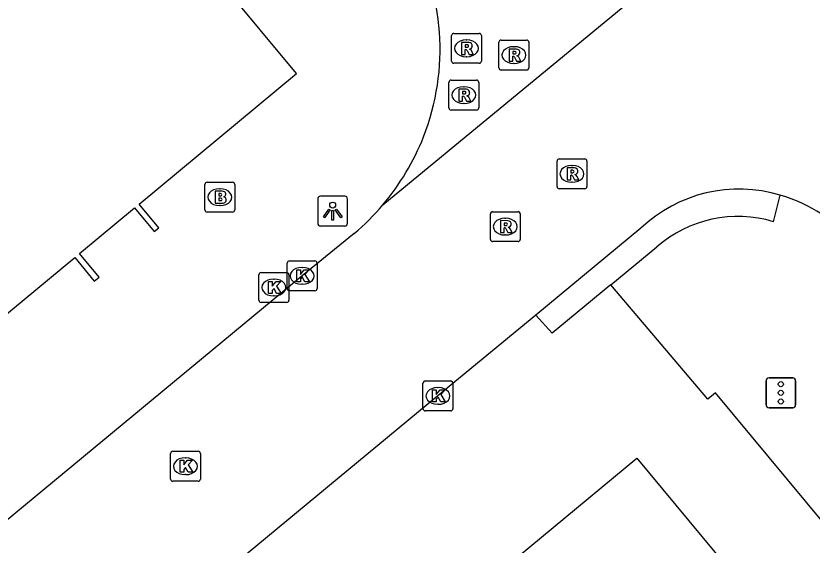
# Model space of a CAD drawing. Extents: x 159489 to 160304, y 383826 to 384530.
# Drawn here: x 159972.47 to 159999.1, y 384366.39 to 384384.09 of the extents above; entities that cross this region are included whole.
import ezdxf

# ---------------------------------------------------------------- set-up
doc = ezdxf.new("R2010")
doc.units = 0
for name, color, linetype in [('IMGEO_Brandkraan', 7, 'Continuous'), ('IMGEO_Kolk', 7, 'Continuous'), ('IMGEO_Lichtpunt', 7, 'Continuous'), ('IMGEO_Pand', 7, 'Continuous'), ('IMGEO_Rijbaan_lokaal_gesloten', 7, 'Continuous'), ('IMGEO_Rijbaan_lokaal_open', 7, 'Continuous'), ('IMGEO_Rioolput', 7, 'Continuous'), ('IMGEO_Verkeersregelinstallatiepaal', 7, 'Continuous'), ('IMGEO_Voetpad_gesloten', 7, 'Continuous'), ('IMGEO_Voetpad_open', 7, 'Continuous')]:
    doc.layers.add(name, color=color, linetype=linetype)

msp = doc.modelspace()

# ---------------------------------------------------------------- linework, layer by layer
at = {"layer": 'IMGEO_Brandkraan'}
for p, q in [((159978.79, 384377.6), (159978.79, 384378.452)), ((159978.865, 384378.526), (159979.717, 384378.526)), ((159979.791, 384378.452), (159979.791, 384377.6)), ((159979.278, 384378.306), (159979.303, 384378.306)), ((159979.301, 384377.746), (159979.276, 384377.746)), ((159979.717, 384377.526), (159978.865, 384377.526))]:
    msp.add_line(p, q, dxfattribs=at)
for points in [[(159978.79, 384377.6), (159978.79, 384378.452)], [(159978.865, 384378.526), (159979.717, 384378.526)], [(159979.791, 384378.452), (159979.791, 384377.6)], [(159979.138, 384378.226), (159979.138, 384377.826), (159979.351, 384377.826)], [(159979.369, 384378.226), (159979.138, 384378.226)], [(159979.317, 384378.145), (159979.263, 384378.145), (159979.263, 384378.069)], [(159979.263, 384378.069), (159979.316, 384378.069)], [(159979.325, 384377.993), (159979.263, 384377.993), (159979.263, 384377.912)], [(159979.263, 384377.912), (159979.325, 384377.912)], [(159979.717, 384377.526), (159978.865, 384377.526)]]:
    msp.add_lwpolyline(points, dxfattribs=at)
for centre, radius, start, end in [((159978.867, 384378.45), 0.0765, 91.552, 178.448), ((159978.867, 384378.45), 0.0765, 91.552, 178.448), ((159979.715, 384378.45), 0.0765, 1.552, 88.448), ((159979.715, 384378.45), 0.0765, 1.552, 88.448), ((159979.373, 384378.081), 0.145, 59.4692, 91.5367), ((159979.398, 384378.128), 0.0922, 285.5137, 58.1501), ((159979.318, 384378.107), 0.0379, 267.8285, 90.9355), ((159979.326, 384377.952), 0.0404, 269.8759, 90.5077), ((159979.403, 384377.936), 0.105, 301.3115, 78.989), ((159979.357, 384378.077), 0.251, 268.6676, 293.5347), ((159978.867, 384377.602), 0.0765, 181.552, 268.448), ((159978.867, 384377.602), 0.0765, 181.552, 268.448), ((159979.715, 384377.602), 0.0765, 271.552, 358.448), ((159979.715, 384377.602), 0.0765, 271.552, 358.448)]:
    msp.add_arc(centre, radius, start, end, dxfattribs=at)
for centre, major_axis, ratio, start_param, end_param in [((159979.277, 384378.026), (-0.387, 0.002), 0.722429, 4.712389, 7.853982), ((159979.302, 384378.026), (-0.39, 0.002), 0.717154, 1.570796, 4.712389)]:
    msp.add_ellipse(centre, major_axis=major_axis, ratio=ratio, start_param=start_param, end_param=end_param, dxfattribs=at)
at = {"layer": 'IMGEO_Kolk'}
for p, q in [((159981.543, 384374.97), (159981.543, 384375.822)), ((159981.618, 384375.896), (159982.47, 384375.896)), ((159982.544, 384375.822), (159982.544, 384374.97)), ((159982.031, 384375.676), (159982.056, 384375.676)), ((159980.599, 384374.58), (159980.599, 384375.432)), ((159980.674, 384375.506), (159981.526, 384375.506)), ((159981.087, 384375.286), (159981.112, 384375.286)), ((159981.6, 384375.432), (159981.6, 384374.58)), ((159982.054, 384375.116), (159982.029, 384375.116)), ((159981.11, 384374.726), (159981.085, 384374.726)), ((159982.47, 384374.896), (159981.618, 384374.896)), ((159981.526, 384374.506), (159980.674, 384374.506)), ((159986.087, 384370.953), (159986.087, 384371.805)), ((159986.162, 384371.879), (159987.014, 384371.879)), ((159987.088, 384371.805), (159987.088, 384370.953)), ((159986.575, 384371.659), (159986.6, 384371.659)), ((159986.598, 384371.099), (159986.573, 384371.099)), ((159987.014, 384370.879), (159986.162, 384370.879)), ((159977.64, 384368.601), (159977.64, 384369.453)), ((159977.715, 384369.527), (159978.567, 384369.527)), ((159978.641, 384369.453), (159978.641, 384368.601)), ((159978.128, 384369.307), (159978.153, 384369.307)), ((159978.151, 384368.747), (159978.126, 384368.747)), ((159978.567, 384368.527), (159977.715, 384368.527))]:
    msp.add_line(p, q, dxfattribs=at)
for points in [[(159981.543, 384374.97), (159981.543, 384375.822)], [(159981.618, 384375.896), (159982.47, 384375.896)], [(159982.544, 384375.822), (159982.544, 384374.97)], [(159981.864, 384375.596), (159981.987, 384375.596), (159981.987, 384375.445), (159982.117, 384375.596), (159982.281, 384375.596), (159982.135, 384375.445), (159982.288, 384375.196), (159982.136, 384375.196), (159982.051, 384375.36), (159981.987, 384375.293), (159981.987, 384375.196), (159981.864, 384375.196), (159981.864, 384375.596)], [(159980.599, 384374.58), (159980.599, 384375.432)], [(159980.674, 384375.506), (159981.526, 384375.506)], [(159981.6, 384375.432), (159981.6, 384374.58)], [(159980.92, 384375.206), (159981.043, 384375.206), (159981.043, 384375.055), (159981.173, 384375.206), (159981.337, 384375.206), (159981.191, 384375.055), (159981.344, 384374.806), (159981.192, 384374.806), (159981.107, 384374.97), (159981.043, 384374.903), (159981.043, 384374.806), (159980.92, 384374.806), (159980.92, 384375.206)], [(159982.47, 384374.896), (159981.618, 384374.896)], [(159981.526, 384374.506), (159980.674, 384374.506)], [(159986.087, 384370.953), (159986.087, 384371.805)], [(159986.162, 384371.879), (159987.014, 384371.879)], [(159987.088, 384371.805), (159987.088, 384370.953)], [(159986.408, 384371.579), (159986.531, 384371.579), (159986.531, 384371.428), (159986.661, 384371.579), (159986.825, 384371.579), (159986.679, 384371.428), (159986.832, 384371.179), (159986.68, 384371.179), (159986.595, 384371.343), (159986.531, 384371.276), (159986.531, 384371.179), (159986.408, 384371.179), (159986.408, 384371.579)], [(159987.014, 384370.879), (159986.162, 384370.879)], [(159977.64, 384368.601), (159977.64, 384369.453)], [(159977.715, 384369.527), (159978.567, 384369.527)], [(159978.641, 384369.453), (159978.641, 384368.601)], [(159977.961, 384369.227), (159978.084, 384369.227), (159978.084, 384369.076), (159978.214, 384369.227), (159978.378, 384369.227), (159978.232, 384369.076), (159978.385, 384368.827), (159978.233, 384368.827), (159978.148, 384368.991), (159978.084, 384368.924), (159978.084, 384368.827), (159977.961, 384368.827), (159977.961, 384369.227)], [(159978.567, 384368.527), (159977.715, 384368.527)]]:
    msp.add_lwpolyline(points, dxfattribs=at)
for centre, start, end in [((159981.62, 384375.82), 91.552, 178.448), ((159981.62, 384375.82), 91.552, 178.448), ((159982.468, 384375.82), 1.552, 88.448), ((159982.468, 384375.82), 1.552, 88.448), ((159980.676, 384375.43), 91.552, 178.448), ((159980.676, 384375.43), 91.552, 178.448), ((159981.524, 384375.43), 1.552, 88.448), ((159981.524, 384375.43), 1.552, 88.448), ((159981.62, 384374.972), 181.552, 268.448), ((159981.62, 384374.972), 181.552, 268.448), ((159982.468, 384374.972), 271.552, 358.448), ((159982.468, 384374.972), 271.552, 358.448), ((159980.676, 384374.582), 181.552, 268.448), ((159980.676, 384374.582), 181.552, 268.448), ((159981.524, 384374.582), 271.552, 358.448), ((159981.524, 384374.582), 271.552, 358.448), ((159986.164, 384371.803), 91.552, 178.448), ((159986.164, 384371.803), 91.552, 178.448), ((159987.012, 384371.803), 1.552, 88.448), ((159987.012, 384371.803), 1.552, 88.448), ((159986.164, 384370.955), 181.552, 268.448), ((159986.164, 384370.955), 181.552, 268.448), ((159987.012, 384370.955), 271.552, 358.448), ((159987.012, 384370.955), 271.552, 358.448), ((159977.717, 384369.451), 91.552, 178.448), ((159977.717, 384369.451), 91.552, 178.448), ((159978.565, 384369.451), 1.552, 88.448), ((159978.565, 384369.451), 1.552, 88.448), ((159977.717, 384368.603), 181.552, 268.448), ((159977.717, 384368.603), 181.552, 268.448), ((159978.565, 384368.603), 271.552, 358.448), ((159978.565, 384368.603), 271.552, 358.448)]:
    msp.add_arc(centre, 0.0765, start, end, dxfattribs=at)
for centre, major_axis, ratio, start_param, end_param in [((159982.03, 384375.396), (-0.387, 0.002), 0.722429, 4.712389, 7.853982), ((159982.055, 384375.396), (-0.39, 0.002), 0.717154, 1.570796, 4.712389), ((159981.086, 384375.006), (-0.387, 0.002), 0.722429, 4.712389, 7.853982), ((159981.111, 384375.006), (-0.39, 0.002), 0.717154, 1.570796, 4.712389), ((159986.574, 384371.379), (-0.387, 0.002), 0.722429, 4.712389, 7.853982), ((159986.599, 384371.379), (-0.39, 0.002), 0.717154, 1.570796, 4.712389), ((159978.127, 384369.027), (-0.387, 0.002), 0.722429, 4.712389, 7.853982), ((159978.152, 384369.027), (-0.39, 0.002), 0.717154, 1.570796, 4.712389)]:
    msp.add_ellipse(centre, major_axis=major_axis, ratio=ratio, start_param=start_param, end_param=end_param, dxfattribs=at)
at = {"layer": 'IMGEO_Lichtpunt'}
for p, q in [((159982.567, 384377.964), (159982.567, 384377.157)), ((159982.567, 384377.964), (159982.567, 384377.157)), ((159983.469, 384378.059), (159982.661, 384378.059)), ((159983.469, 384378.059), (159982.661, 384378.059)), ((159983.563, 384377.157), (159983.563, 384377.964)), ((159983.563, 384377.157), (159983.563, 384377.964)), ((159982.661, 384377.063), (159983.469, 384377.063)), ((159982.661, 384377.063), (159983.469, 384377.063))]:
    msp.add_line(p, q, dxfattribs=at)
for points in [[(159982.941, 384377.628), (159982.98, 384377.6), (159982.792, 384377.338), (159982.754, 384377.365), (159982.941, 384377.628)], [(159983.043, 384377.58), (159983.09, 384377.58), (159983.09, 384377.258), (159983.043, 384377.258), (159983.043, 384377.58)], [(159983.153, 384377.6), (159983.191, 384377.627), (159983.378, 384377.365), (159983.339, 384377.337), (159983.153, 384377.6)]]:
    msp.add_lwpolyline(points, dxfattribs=at)
msp.add_circle((159983.066, 384377.762), 0.0994, dxfattribs=at)
for centre, start, end in [((159982.661, 384377.964), 90, 180), ((159982.661, 384377.964), 90, 180), ((159983.469, 384377.964), 0, 90), ((159983.469, 384377.964), 0, 90), ((159982.661, 384377.157), 180, 270), ((159982.661, 384377.157), 180, 270), ((159983.469, 384377.157), 270, 0), ((159983.469, 384377.157), 270, 360)]:
    msp.add_arc(centre, 0.0946, start, end, dxfattribs=at)
at = {"layer": 'IMGEO_Pand'}
msp.add_lwpolyline([(159960.021, 384364.067), (159974.44, 384376.013), (159975.089, 384375.219), (159975.25, 384375.349), (159974.592, 384376.14), (159976.441, 384377.672), (159977.1, 384376.88), (159977.25, 384377), (159976.589, 384377.794), (159981.86, 384382.162), (159979.375, 384385.16), (159979.695, 384385.433), (159974.395, 384391.871)], dxfattribs=at)
at = {"layer": 'IMGEO_Rijbaan_lokaal_gesloten'}
for points in [[(159984.741, 384377.766), (159997.084, 384387.952)], [(159993.379, 384376.985), (159989.867, 384374.086)], [(159983.788, 384376.807), (159982.044, 384375.396), (159970.057, 384365.48), (159957.295, 384354.909), (159945.317, 384344.999), (159934.113, 384335.743), (159930.945, 384333.111)], [(159989.867, 384374.086), (159986.588, 384371.379), (159973.829, 384360.821), (159961.075, 384350.273), (159949.096, 384340.336), (159937.893, 384331.09), (159936.165, 384329.649)]]:
    msp.add_lwpolyline(points, dxfattribs=at)
for centre, radius, start, end in [((159996.654, 384373.557), 4.741, 73.0045, 133.693), ((159996.742, 384373.439), 4.829, 38.0372, 74.414), ((159978.397, 384383.117), 8.299, 310.5077, 319.8519)]:
    msp.add_arc(centre, radius, start, end, dxfattribs=at)
at = {"layer": 'IMGEO_Rijbaan_lokaal_open'}
for points in [[(159997.81, 384377.207), (159998.04, 384378.091)], [(159992.37, 384375.097), (159993.911, 384376.371)], [(160035.542, 384323.669), (160022.279, 384339.643), (160021.803, 384340.218), (160012.365, 384351.633), (160002.438, 384363.58), (159995.871, 384371.487), (159995.62, 384371.273), (159992.37, 384375.097)]]:
    msp.add_lwpolyline(points, dxfattribs=at)
for centre, radius, start, end in [((159978.651, 384382.976), 8.009, 338.5592, 29.5279), ((159978.46, 384383.072), 8.223, 319.8087, 338.419), ((159996.62, 384373.245), 4.137, 73.2858, 130.9178)]:
    msp.add_arc(centre, radius, start, end, dxfattribs=at)
at = {"layer": 'IMGEO_Rioolput'}
for p, q in [((159987.041, 384382.578), (159987.041, 384383.43)), ((159987.116, 384383.504), (159987.968, 384383.504)), ((159987.529, 384383.284), (159987.554, 384383.284)), ((159988.042, 384383.43), (159988.042, 384382.578)), ((159988.703, 384383.28), (159989.555, 384383.28)), ((159988.628, 384382.354), (159988.628, 384383.206)), ((159989.116, 384383.06), (159989.141, 384383.06)), ((159989.629, 384383.206), (159989.629, 384382.354)), ((159987.552, 384382.724), (159987.527, 384382.724)), ((159987.968, 384382.504), (159987.116, 384382.504)), ((159989.139, 384382.5), (159989.114, 384382.5)), ((159989.555, 384382.28), (159988.703, 384382.28)), ((159987.027, 384381.941), (159987.879, 384381.941)), ((159986.952, 384381.015), (159986.952, 384381.867)), ((159987.44, 384381.721), (159987.465, 384381.721)), ((159987.953, 384381.867), (159987.953, 384381.015)), ((159987.463, 384381.161), (159987.438, 384381.161)), ((159987.879, 384380.941), (159987.027, 384380.941)), ((159990.645, 384379.306), (159991.497, 384379.306)), ((159990.57, 384378.38), (159990.57, 384379.232)), ((159991.058, 384379.086), (159991.083, 384379.086)), ((159991.571, 384379.232), (159991.571, 384378.38)), ((159991.081, 384378.526), (159991.056, 384378.526)), ((159991.497, 384378.306), (159990.645, 384378.306)), ((159988.34, 384376.616), (159988.34, 384377.468)), ((159988.415, 384377.542), (159989.267, 384377.542)), ((159989.341, 384377.468), (159989.341, 384376.616)), ((159988.828, 384377.322), (159988.853, 384377.322)), ((159988.851, 384376.762), (159988.826, 384376.762)), ((159989.267, 384376.542), (159988.415, 384376.542))]:
    msp.add_line(p, q, dxfattribs=at)
for points in [[(159987.041, 384382.578), (159987.041, 384383.43)], [(159987.116, 384383.504), (159987.968, 384383.504)], [(159988.042, 384383.43), (159988.042, 384382.578)], [(159988.703, 384383.28), (159989.555, 384383.28)], [(159987.63, 384383.202), (159987.378, 384383.204), (159987.378, 384382.804)], [(159987.556, 384383.123), (159987.502, 384383.123), (159987.502, 384383.042)], [(159987.502, 384383.042), (159987.554, 384383.042)], [(159988.628, 384382.354), (159988.628, 384383.206)], [(159989.217, 384382.978), (159988.965, 384382.98), (159988.965, 384382.58)], [(159989.629, 384383.206), (159989.629, 384382.354)], [(159987.378, 384382.804), (159987.502, 384382.804), (159987.502, 384382.966), (159987.513, 384382.966)], [(159987.56, 384382.937), (159987.631, 384382.804), (159987.771, 384382.804), (159987.706, 384382.93)], [(159988.965, 384382.58), (159989.089, 384382.58), (159989.089, 384382.742), (159989.1, 384382.742)], [(159989.143, 384382.899), (159989.089, 384382.899), (159989.089, 384382.818)], [(159989.089, 384382.818), (159989.141, 384382.818)], [(159989.147, 384382.713), (159989.218, 384382.58), (159989.358, 384382.58), (159989.293, 384382.706)], [(159987.968, 384382.504), (159987.116, 384382.504)], [(159989.555, 384382.28), (159988.703, 384382.28)], [(159987.027, 384381.941), (159987.879, 384381.941)], [(159986.952, 384381.015), (159986.952, 384381.867)], [(159987.953, 384381.867), (159987.953, 384381.015)], [(159987.541, 384381.639), (159987.289, 384381.641), (159987.289, 384381.241)], [(159987.289, 384381.241), (159987.413, 384381.241), (159987.413, 384381.403), (159987.424, 384381.403)], [(159987.467, 384381.56), (159987.413, 384381.56), (159987.413, 384381.479)], [(159987.413, 384381.479), (159987.465, 384381.479)], [(159987.471, 384381.374), (159987.542, 384381.241), (159987.682, 384381.241), (159987.617, 384381.367)], [(159987.879, 384380.941), (159987.027, 384380.941)], [(159990.645, 384379.306), (159991.497, 384379.306)], [(159990.57, 384378.38), (159990.57, 384379.232)], [(159991.159, 384379.004), (159990.907, 384379.006), (159990.907, 384378.606)], [(159991.571, 384379.232), (159991.571, 384378.38)], [(159990.907, 384378.606), (159991.031, 384378.606), (159991.031, 384378.768), (159991.042, 384378.768)], [(159991.085, 384378.925), (159991.031, 384378.925), (159991.031, 384378.844)], [(159991.031, 384378.844), (159991.083, 384378.844)], [(159991.089, 384378.739), (159991.16, 384378.606), (159991.3, 384378.606), (159991.235, 384378.732)], [(159991.497, 384378.306), (159990.645, 384378.306)], [(159988.34, 384376.616), (159988.34, 384377.468)], [(159988.415, 384377.542), (159989.267, 384377.542)], [(159989.341, 384377.468), (159989.341, 384376.616)], [(159988.929, 384377.24), (159988.677, 384377.242), (159988.677, 384376.842)], [(159988.855, 384377.161), (159988.801, 384377.161), (159988.801, 384377.08)], [(159988.677, 384376.842), (159988.801, 384376.842), (159988.801, 384377.004), (159988.812, 384377.004)], [(159988.801, 384377.08), (159988.853, 384377.08)], [(159988.859, 384376.975), (159988.93, 384376.842), (159989.07, 384376.842), (159989.005, 384376.968)], [(159989.267, 384376.542), (159988.415, 384376.542)]]:
    msp.add_lwpolyline(points, dxfattribs=at)
for centre, radius, start, end in [((159987.118, 384383.428), 0.0765, 91.552, 178.448), ((159987.118, 384383.428), 0.0765, 91.552, 178.448), ((159987.966, 384383.428), 0.0765, 1.552, 88.448), ((159987.966, 384383.428), 0.0765, 1.552, 88.448), ((159988.705, 384383.204), 0.0765, 91.552, 178.448), ((159988.705, 384383.204), 0.0765, 91.552, 178.448), ((159989.553, 384383.204), 0.0765, 1.552, 88.448), ((159989.553, 384383.204), 0.0765, 1.552, 88.448), ((159987.538, 384383.231), 0.19, 274.7715, 282.9687), ((159987.562, 384383.027), 0.0964, 77.0061, 93.1865), ((159987.576, 384383.084), 0.0378, 276.6634, 79.6772), ((159987.629, 384383.092), 0.109, 350.3612, 89.416), ((159987.627, 384383.092), 0.112, 277.5842, 350.9817), ((159987.611, 384382.877), 0.108, 29.5134, 73.7905), ((159989.216, 384382.868), 0.109, 350.3612, 89.416), ((159987.512, 384382.913), 0.0533, 26.0293, 88.6989), ((159989.099, 384382.689), 0.0533, 26.0293, 88.6989), ((159989.125, 384383.007), 0.19, 274.7715, 282.9687), ((159989.149, 384382.803), 0.0964, 77.0061, 93.1865), ((159989.163, 384382.86), 0.0378, 276.6634, 79.6772), ((159989.214, 384382.868), 0.112, 277.5842, 350.9817), ((159989.198, 384382.653), 0.108, 29.5134, 73.7905), ((159987.118, 384382.58), 0.0765, 181.552, 268.448), ((159987.118, 384382.58), 0.0765, 181.552, 268.448), ((159987.966, 384382.58), 0.0765, 271.552, 358.448), ((159987.966, 384382.58), 0.0765, 271.552, 358.448), ((159988.705, 384382.356), 0.0765, 181.552, 268.448), ((159988.705, 384382.356), 0.0765, 181.552, 268.448), ((159989.553, 384382.356), 0.0765, 271.552, 358.448), ((159989.553, 384382.356), 0.0765, 271.552, 358.448), ((159987.029, 384381.865), 0.0765, 91.552, 178.448), ((159987.029, 384381.865), 0.0765, 91.552, 178.448), ((159987.877, 384381.865), 0.0765, 1.552, 88.448), ((159987.877, 384381.865), 0.0765, 1.552, 88.448), ((159987.423, 384381.35), 0.0533, 26.0293, 88.6989), ((159987.449, 384381.668), 0.19, 274.7715, 282.9687), ((159987.473, 384381.464), 0.0964, 77.0061, 93.1865), ((159987.487, 384381.521), 0.0378, 276.6634, 79.6772), ((159987.54, 384381.529), 0.109, 350.3612, 89.416), ((159987.538, 384381.529), 0.112, 277.5842, 350.9817), ((159987.522, 384381.314), 0.108, 29.5134, 73.7905), ((159987.029, 384381.017), 0.0765, 181.552, 268.448), ((159987.029, 384381.017), 0.0765, 181.552, 268.448), ((159987.877, 384381.017), 0.0765, 271.552, 358.448), ((159987.877, 384381.017), 0.0765, 271.552, 358.448), ((159990.647, 384379.23), 0.0765, 91.552, 178.448), ((159990.647, 384379.23), 0.0765, 91.552, 178.448), ((159991.495, 384379.23), 0.0765, 1.552, 88.448), ((159991.495, 384379.23), 0.0765, 1.552, 88.448), ((159991.158, 384378.894), 0.109, 350.3612, 89.416), ((159991.041, 384378.715), 0.0533, 26.0293, 88.6989), ((159991.067, 384379.033), 0.19, 274.7715, 282.9687), ((159991.091, 384378.829), 0.0964, 77.0061, 93.1865), ((159991.105, 384378.886), 0.0378, 276.6634, 79.6772), ((159991.156, 384378.894), 0.112, 277.5842, 350.9817), ((159991.14, 384378.679), 0.108, 29.5134, 73.7905), ((159990.647, 384378.382), 0.0765, 181.552, 268.448), ((159990.647, 384378.382), 0.0765, 181.552, 268.448), ((159991.495, 384378.382), 0.0765, 271.552, 358.448), ((159991.495, 384378.382), 0.0765, 271.552, 358.448), ((159988.417, 384377.466), 0.0765, 91.552, 178.448), ((159988.417, 384377.466), 0.0765, 91.552, 178.448), ((159989.265, 384377.466), 0.0765, 1.552, 88.448), ((159989.265, 384377.466), 0.0765, 1.552, 88.448), ((159988.861, 384377.065), 0.0964, 77.0061, 93.1865), ((159988.875, 384377.122), 0.0378, 276.6634, 79.6772), ((159988.928, 384377.13), 0.109, 350.3612, 89.416), ((159988.811, 384376.951), 0.0533, 26.0293, 88.6989), ((159988.837, 384377.269), 0.19, 274.7715, 282.9687), ((159988.926, 384377.13), 0.112, 277.5842, 350.9817), ((159988.91, 384376.915), 0.108, 29.5134, 73.7905), ((159988.417, 384376.618), 0.0765, 181.552, 268.448), ((159988.417, 384376.618), 0.0765, 181.552, 268.448), ((159989.265, 384376.618), 0.0765, 271.552, 358.448), ((159989.265, 384376.618), 0.0765, 271.552, 358.448)]:
    msp.add_arc(centre, radius, start, end, dxfattribs=at)
for centre, major_axis, ratio, start_param, end_param in [((159987.528, 384383.004), (-0.387, 0.002), 0.722429, 4.712389, 7.853982), ((159987.553, 384383.004), (-0.39, 0.002), 0.717154, 1.570796, 4.712389), ((159989.115, 384382.78), (-0.387, 0.002), 0.722429, 4.712389, 7.853982), ((159989.14, 384382.78), (-0.39, 0.002), 0.717154, 1.570796, 4.712389), ((159987.439, 384381.441), (-0.387, 0.002), 0.722429, 4.712389, 7.853982), ((159987.464, 384381.441), (-0.39, 0.002), 0.717154, 1.570796, 4.712389), ((159991.057, 384378.806), (-0.387, 0.002), 0.722429, 4.712389, 7.853982), ((159991.082, 384378.806), (-0.39, 0.002), 0.717154, 1.570796, 4.712389), ((159988.827, 384377.042), (-0.387, 0.002), 0.722429, 4.712389, 7.853982), ((159988.852, 384377.042), (-0.39, 0.002), 0.717154, 1.570796, 4.712389)]:
    msp.add_ellipse(centre, major_axis=major_axis, ratio=ratio, start_param=start_param, end_param=end_param, dxfattribs=at)
at = {"layer": 'IMGEO_Verkeersregelinstallatiepaal'}
for p, q in [((159997.563, 384371.083), (159997.563, 384371.883)), ((159997.563, 384371.883), (159997.563, 384371.083)), ((159997.663, 384371.983), (159998.453, 384371.983)), ((159998.453, 384371.983), (159997.663, 384371.983)), ((159998.553, 384371.883), (159998.553, 384371.083)), ((159998.553, 384371.083), (159998.553, 384371.883)), ((159998.453, 384370.983), (159997.663, 384370.983)), ((159997.663, 384370.983), (159998.453, 384370.983))]:
    msp.add_line(p, q, dxfattribs=at)
for centre in [(159998.058, 384371.773), (159998.058, 384371.483), (159998.058, 384371.193)]:
    msp.add_circle(centre, 0.085, dxfattribs=at)
for centre, start, end in [((159997.663, 384371.883), 90, 180), ((159997.663, 384371.883), 90, 180), ((159998.453, 384371.883), 0, 90), ((159998.453, 384371.883), 360, 90), ((159997.663, 384371.083), 180, 270), ((159997.663, 384371.083), 180, 270), ((159998.453, 384371.083), 270, 0), ((159998.453, 384371.083), 270, 0)]:
    msp.add_arc(centre, 0.1, start, end, dxfattribs=at)
at = {"layer": 'IMGEO_Voetpad_gesloten'}
msp.add_lwpolyline([(159992.37, 384375.097), (159992.342, 384375.074), (159990.407, 384373.474), (159989.867, 384374.086)], dxfattribs=at)
at = {"layer": 'IMGEO_Voetpad_open'}
msp.add_lwpolyline([(159937.427, 384324.203), (159938.439, 384325.04), (159939.01, 384324.365), (159993.239, 384369.301), (160013.944, 384344.349), (160010.691, 384341.649)], dxfattribs=at)

doc.saveas('drawing.dxf')
